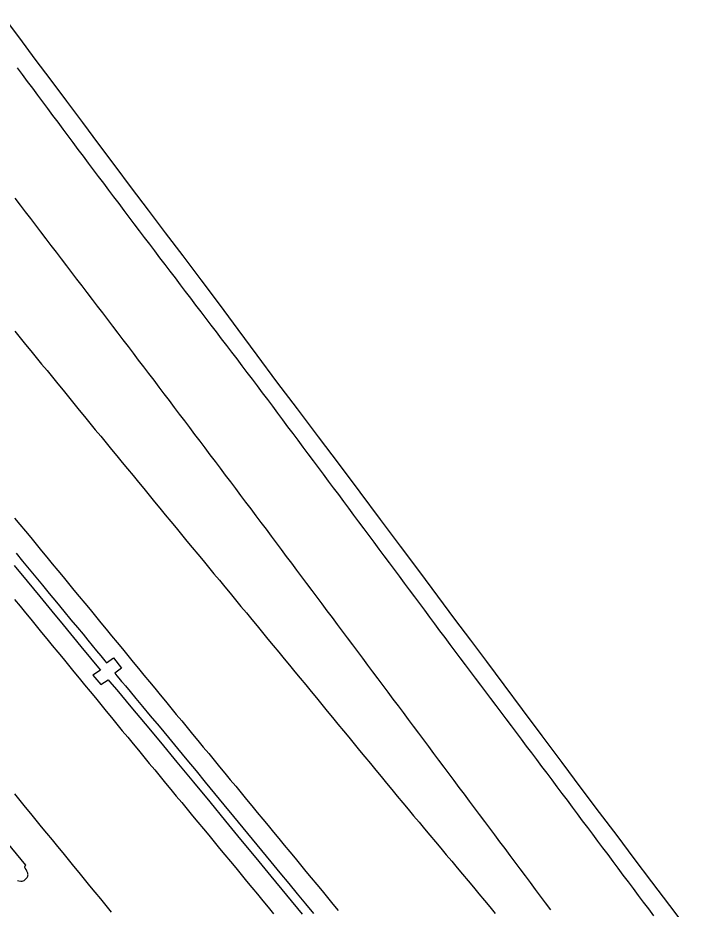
# Model space of a CAD drawing. Extents: x 1948091 to 1975253, y 787267 to 823306.
# Drawn here: x 1957607.8 to 1957805.3, y 811936.3 to 812198.8 of the extents above; entities that cross this region are included whole.
import ezdxf

# ---------------------------------------------------------------- set-up
doc = ezdxf.new("R2010")
doc.units = 0
doc.layers.add('RD_EX_Pavement_Markings', color=7, linetype='Continuous')
doc.layers.add('RD_EX_Road', color=7, linetype='Continuous')

msp = doc.modelspace()

# ---------------------------------------------------------------- linework, layer by layer
at = {"layer": 'RD_EX_Pavement_Markings'}
for points in [[(1957795.17, 811934.37), (1957793.67, 811936.37), (1957792.17, 811938.37), (1957790.67, 811940.36), (1957789.17, 811942.36), (1957787.67, 811944.36), (1957786.18, 811946.36), (1957784.68, 811948.36), (1957783.18, 811950.36), (1957781.68, 811952.36), (1957780.18, 811954.36), (1957778.68, 811956.36), (1957777.19, 811958.36), (1957775.69, 811960.36), (1957774.19, 811962.36), (1957772.69, 811964.36), (1957771.19, 811966.36), (1957769.7, 811968.36), (1957768.2, 811970.36), (1957766.7, 811972.36), (1957765.2, 811974.36), (1957763.71, 811976.36), (1957762.21, 811978.36), (1957760.71, 811980.36), (1957759.21, 811982.35), (1957757.7, 811984.35), (1957756.2, 811986.34), (1957754.7, 811988.34), (1957753.19, 811990.33), (1957751.69, 811992.33), (1957750.18, 811994.32), (1957748.68, 811996.32), (1957747.18, 811998.31), (1957745.67, 812000.31), (1957744.17, 812002.31), (1957742.66, 812004.3), (1957741.16, 812006.3), (1957739.66, 812008.29), (1957738.15, 812010.29), (1957736.65, 812012.28), (1957735.16, 812014.29), (1957733.67, 812016.29), (1957732.17, 812018.3), (1957730.68, 812020.3), (1957729.19, 812022.3), (1957727.7, 812024.31), (1957726.21, 812026.31), (1957724.72, 812028.32), (1957723.22, 812030.32), (1957721.73, 812032.32), (1957720.24, 812034.33), (1957718.75, 812036.33), (1957717.26, 812038.34), (1957715.76, 812040.34), (1957714.27, 812042.34), (1957712.78, 812044.35), (1957711.29, 812046.35), (1957709.79, 812048.35), (1957708.3, 812050.36), (1957706.81, 812052.36), (1957705.31, 812054.36), (1957703.82, 812056.36), (1957702.33, 812058.37), (1957700.83, 812060.37), (1957699.34, 812062.37), (1957697.85, 812064.37), (1957696.35, 812066.37), (1957694.86, 812068.38), (1957693.37, 812070.38), (1957691.87, 812072.38), (1957690.38, 812074.38), (1957688.89, 812076.39), (1957687.39, 812078.39), (1957685.9, 812080.39), (1957684.41, 812082.39), (1957682.91, 812084.39), (1957681.41, 812086.38), (1957679.9, 812088.38), (1957678.4, 812090.37), (1957676.9, 812092.37), (1957675.4, 812094.36), (1957673.89, 812096.35), (1957672.38, 812098.34), (1957670.86, 812100.32), (1957669.35, 812102.31), (1957667.83, 812104.29), (1957666.31, 812106.28), (1957664.8, 812108.27), (1957663.28, 812110.25), (1957661.77, 812112.24), (1957660.26, 812114.22), (1957658.74, 812116.21), (1957657.23, 812118.2), (1957655.72, 812120.19), (1957654.21, 812122.18), (1957652.7, 812124.16), (1957651.18, 812126.15), (1957649.67, 812128.14), (1957648.16, 812130.13), (1957646.65, 812132.12), (1957645.14, 812134.1), (1957643.63, 812136.09), (1957642.12, 812138.09), (1957640.62, 812140.08), (1957639.12, 812142.07), (1957637.61, 812144.07), (1957636.11, 812146.06), (1957634.61, 812148.05), (1957633.1, 812150.05), (1957631.6, 812152.04), (1957630.1, 812154.03), (1957628.59, 812156.03), (1957627.1, 812158.03), (1957625.61, 812160.03), (1957624.12, 812162.03), (1957622.62, 812164.03), (1957621.13, 812166.04), (1957619.64, 812168.04), (1957618.15, 812170.04), (1957616.66, 812172.04), (1957615.16, 812174.04), (1957613.67, 812176.05), (1957612.18, 812178.05), (1957610.68, 812180.05), (1957609.19, 812182.05), (1957607.7, 812184.05)], [(1957606.94, 812145.65), (1957608.45, 812143.66), (1957609.97, 812141.68), (1957611.49, 812139.69), (1957613, 812137.71), (1957614.52, 812135.72), (1957616.03, 812133.74), (1957617.55, 812131.75), (1957619.06, 812129.77), (1957620.58, 812127.78), (1957622.09, 812125.8), (1957623.61, 812123.81), (1957625.12, 812121.83), (1957626.64, 812119.84), (1957628.15, 812117.86), (1957629.67, 812115.87), (1957631.18, 812113.89), (1957632.7, 812111.91), (1957634.21, 812109.92), (1957635.73, 812107.94), (1957637.24, 812105.95), (1957638.76, 812103.97), (1957640.27, 812101.98), (1957641.79, 812100), (1957643.3, 812098.01), (1957644.82, 812096.03), (1957646.33, 812094.04), (1957647.85, 812092.06), (1957649.36, 812090.07), (1957650.86, 812088.07), (1957652.36, 812086.08), (1957653.87, 812084.08), (1957655.37, 812082.09), (1957656.87, 812080.1), (1957658.38, 812078.1), (1957659.88, 812076.11), (1957661.38, 812074.11), (1957662.89, 812072.12), (1957664.39, 812070.12), (1957665.9, 812068.13), (1957667.4, 812066.14), (1957668.9, 812064.14), (1957670.41, 812062.15), (1957671.91, 812060.15), (1957673.41, 812058.16), (1957674.92, 812056.17), (1957676.42, 812054.17), (1957677.92, 812052.18), (1957679.42, 812050.18), (1957680.92, 812048.18), (1957682.41, 812046.18), (1957683.91, 812044.18), (1957685.4, 812042.18), (1957686.9, 812040.18), (1957688.4, 812038.18), (1957689.89, 812036.18), (1957691.39, 812034.18), (1957692.88, 812032.18), (1957694.38, 812030.18), (1957695.88, 812028.18), (1957697.37, 812026.18), (1957698.87, 812024.18), (1957700.36, 812022.18), (1957701.86, 812020.18), (1957703.36, 812018.18), (1957704.85, 812016.18), (1957706.35, 812014.18), (1957707.84, 812012.18), (1957709.34, 812010.18), (1957710.84, 812008.18), (1957712.33, 812006.18), (1957713.83, 812004.18), (1957715.32, 812002.18), (1957716.82, 812000.18), (1957718.32, 811998.18), (1957719.81, 811996.18), (1957721.31, 811994.18), (1957722.81, 811992.18), (1957724.3, 811990.17), (1957725.8, 811988.17), (1957727.29, 811986.17), (1957728.79, 811984.17), (1957730.29, 811982.17), (1957731.78, 811980.17), (1957733.28, 811978.17), (1957734.77, 811976.17), (1957736.27, 811974.17), (1957737.77, 811972.17), (1957739.26, 811970.17), (1957740.76, 811968.16), (1957742.26, 811966.16), (1957743.75, 811964.16), (1957745.25, 811962.16), (1957746.74, 811960.16), (1957748.24, 811958.16), (1957749.74, 811956.16), (1957751.23, 811954.16), (1957752.73, 811952.16), (1957754.23, 811950.16), (1957755.72, 811948.16), (1957757.22, 811946.15), (1957758.72, 811944.15), (1957760.21, 811942.15), (1957761.71, 811940.15), (1957763.2, 811938.15), (1957764.7, 811936.15)], [(1957606.91, 812106.49), (1957608.5, 812104.56), (1957610.08, 812102.63), (1957611.66, 812100.7), (1957613.24, 812098.76), (1957614.82, 812096.83), (1957616.4, 812094.9), (1957617.98, 812092.97), (1957619.57, 812091.03), (1957621.15, 812089.1), (1957622.73, 812087.17), (1957624.31, 812085.23), (1957625.89, 812083.3), (1957627.47, 812081.37), (1957629.05, 812079.44), (1957630.63, 812077.5), (1957632.22, 812075.57), (1957633.8, 812073.64), (1957635.39, 812071.71), (1957636.97, 812069.78), (1957638.56, 812067.85), (1957640.14, 812065.93), (1957641.73, 812064), (1957643.32, 812062.07), (1957644.9, 812060.14), (1957646.49, 812058.21), (1957648.07, 812056.28), (1957649.66, 812054.35), (1957651.24, 812052.42), (1957652.83, 812050.49), (1957654.43, 812048.57), (1957656.02, 812046.65), (1957657.61, 812044.72), (1957659.2, 812042.8), (1957660.8, 812040.87), (1957662.39, 812038.95), (1957663.98, 812037.03), (1957665.57, 812035.1), (1957667.17, 812033.18), (1957668.76, 812031.26), (1957670.35, 812029.33), (1957671.94, 812027.4), (1957673.53, 812025.48), (1957675.12, 812023.55), (1957676.71, 812021.62), (1957678.3, 812019.7), (1957679.89, 812017.77), (1957681.48, 812015.84), (1957683.06, 812013.92), (1957684.65, 812011.99), (1957686.24, 812010.06), (1957687.83, 812008.14), (1957689.42, 812006.21), (1957691.01, 812004.29), (1957692.6, 812002.36), (1957694.19, 812000.43), (1957695.78, 811998.5), (1957697.36, 811996.57), (1957698.95, 811994.64), (1957700.54, 811992.71), (1957702.12, 811990.78), (1957703.71, 811988.86), (1957705.3, 811986.93), (1957706.89, 811985), (1957708.47, 811983.07), (1957710.06, 811981.14), (1957711.65, 811979.21), (1957713.23, 811977.28), (1957714.82, 811975.35), (1957716.41, 811973.42), (1957718, 811971.5), (1957719.6, 811969.58), (1957721.2, 811967.66), (1957722.81, 811965.74), (1957724.41, 811963.83), (1957726.01, 811961.91), (1957727.61, 811959.99), (1957729.21, 811958.08), (1957730.82, 811956.16), (1957732.42, 811954.24), (1957734.02, 811952.32), (1957735.62, 811950.41), (1957737.22, 811948.49), (1957738.82, 811946.57), (1957740.43, 811944.65), (1957742.03, 811942.74), (1957743.63, 811940.82), (1957745.24, 811938.9), (1957746.84, 811936.99), (1957748.44, 811935.07)], [(1957606.84, 812051.49), (1957608.43, 812049.56), (1957610.02, 812047.64), (1957611.61, 812045.71), (1957613.2, 812043.78), (1957614.78, 812041.85), (1957616.37, 812039.93), (1957617.96, 812038), (1957619.55, 812036.07), (1957621.14, 812034.14), (1957622.72, 812032.22), (1957624.31, 812030.29), (1957625.9, 812028.36), (1957627.49, 812026.43), (1957629.08, 812024.51), (1957630.66, 812022.58), (1957632.25, 812020.65), (1957633.84, 812018.72), (1957635.43, 812016.8), (1957637.02, 812014.87), (1957638.61, 812012.94), (1957640.19, 812011.01), (1957641.78, 812009.09), (1957643.37, 812007.16), (1957644.96, 812005.23), (1957646.55, 812003.3), (1957648.14, 812001.38), (1957649.72, 811999.45), (1957651.31, 811997.52), (1957652.9, 811995.59), (1957654.49, 811993.67), (1957656.08, 811991.74), (1957657.67, 811989.82), (1957659.26, 811987.89), (1957660.85, 811985.96), (1957662.44, 811984.04), (1957664.03, 811982.11), (1957665.63, 811980.19), (1957667.22, 811978.26), (1957668.81, 811976.34), (1957670.4, 811974.41), (1957671.99, 811972.49), (1957673.58, 811970.56), (1957675.17, 811968.63), (1957676.76, 811966.71), (1957678.35, 811964.78), (1957679.95, 811962.86), (1957681.54, 811960.93), (1957683.13, 811959.01), (1957684.72, 811957.08), (1957686.31, 811955.15), (1957687.9, 811953.23), (1957689.49, 811951.3), (1957691.08, 811949.37), (1957692.67, 811947.45), (1957694.26, 811945.52), (1957695.85, 811943.59), (1957697.44, 811941.66), (1957699.03, 811939.74), (1957700.62, 811937.81), (1957702.21, 811935.88)], [(1957606.86, 812027.45), (1957608.44, 812025.52), (1957610.03, 812023.59), (1957611.62, 812021.66), (1957613.2, 812019.74), (1957614.79, 812017.81), (1957616.38, 812015.88), (1957617.96, 812013.95), (1957619.55, 812012.02), (1957621.13, 812010.09), (1957622.72, 812008.16), (1957624.31, 812006.23), (1957625.89, 812004.3), (1957627.48, 812002.37), (1957629.07, 812000.44), (1957630.65, 811998.52), (1957632.24, 811996.59), (1957633.82, 811994.66), (1957635.41, 811992.73), (1957637, 811990.8), (1957638.58, 811988.87), (1957640.17, 811986.94), (1957641.76, 811985.02), (1957643.35, 811983.09), (1957644.94, 811981.17), (1957646.53, 811979.24), (1957648.13, 811977.31), (1957649.72, 811975.39), (1957651.31, 811973.46), (1957652.9, 811971.54), (1957654.49, 811969.61), (1957656.08, 811967.69), (1957657.67, 811965.76), (1957659.27, 811963.84), (1957660.86, 811961.91), (1957662.45, 811959.99), (1957664.04, 811958.06), (1957665.63, 811956.14), (1957667.22, 811954.21), (1957668.82, 811952.29), (1957670.41, 811950.36), (1957672, 811948.44), (1957673.59, 811946.51), (1957675.18, 811944.59), (1957676.77, 811942.66), (1957678.37, 811940.73), (1957679.96, 811938.81), (1957681.55, 811936.88), (1957683.14, 811934.95)], [(1957635.37, 811935.47), (1957633.79, 811937.4), (1957632.21, 811939.34), (1957630.62, 811941.27), (1957629.04, 811943.2), (1957627.46, 811945.14), (1957625.88, 811947.07), (1957624.3, 811949), (1957622.71, 811950.93), (1957621.13, 811952.87), (1957619.55, 811954.8), (1957617.97, 811956.73), (1957616.38, 811958.66), (1957614.8, 811960.59), (1957613.21, 811962.52), (1957611.63, 811964.45), (1957610.04, 811966.38), (1957608.46, 811968.31), (1957606.87, 811970.24)]]:
    msp.add_lwpolyline(points, dxfattribs=at)
at = {"layer": 'RD_EX_Road'}
for points in [[(1957805.29, 811930.19), (1957799.9, 811937.37), (1957794.61, 811944.4), (1957789.42, 811951.27), (1957784.33, 811958), (1957779.17, 811964.81), (1957773.78, 811971.98), (1957768.15, 811979.49), (1957762.28, 811987.35), (1957756.48, 811995.13), (1957751.04, 812002.41), (1957745.97, 812009.2), (1957741.26, 812015.48), (1957736.57, 812021.74), (1957731.56, 812028.45), (1957726.21, 812035.6), (1957720.54, 812043.21), (1957714.65, 812051.09), (1957708.65, 812059.09), (1957702.54, 812067.21), (1957696.33, 812075.44), (1957690.15, 812083.63), (1957684.14, 812091.63), (1957678.32, 812099.42), (1957672.68, 812107.02), (1957667.18, 812114.43), (1957661.79, 812121.64), (1957656.51, 812128.66), (1957651.35, 812135.49), (1957646.29, 812142.17), (1957641.32, 812148.76), (1957636.45, 812155.24), (1957631.67, 812161.63), (1957626.95, 812167.94), (1957622.26, 812174.22), (1957617.6, 812180.46), (1957612.95, 812186.66), (1957608.37, 812192.78), (1957603.88, 812198.79)], [(1957607.29, 812041.1), (1957609.22, 812038.78), (1957611.14, 812036.45), (1957613.07, 812034.12), (1957615.03, 812031.75), (1957617.06, 812029.28), (1957619.17, 812026.73), (1957621.35, 812024.09), (1957623.46, 812021.54), (1957625.34, 812019.27), (1957627, 812017.27), (1957628.43, 812015.54), (1957629.73, 812013.97), (1957631, 812012.43), (1957632.23, 812010.92), (1957633.43, 812009.43), (1957633.94, 812008.81), (1957635.96, 812010.29), (1957638.38, 812007.31), (1957636.35, 812005.85), (1957637.01, 812005.04), (1957637.55, 812004.38), (1957638.37, 812003.39), (1957638.64, 812003.07), (1957639.48, 812002.06), (1957640.86, 812000.4), (1957642.54, 811998.38), (1957644.52, 811996), (1957646.81, 811993.26), (1957649.4, 811990.15), (1957652.14, 811986.87), (1957654.87, 811983.58), (1957657.59, 811980.29), (1957660.3, 811977), (1957663.02, 811973.7), (1957665.76, 811970.37), (1957668.53, 811967.01), (1957671.31, 811963.62), (1957674.1, 811960.23), (1957676.87, 811956.88), (1957679.62, 811953.56), (1957682.35, 811950.26), (1957685.02, 811947.03), (1957687.61, 811943.9), (1957690.12, 811940.85), (1957692.55, 811937.9), (1957694.94, 811935)], [(1957606.68, 812037.55), (1957610.53, 812032.88), (1957614.26, 812028.36), (1957617.8, 812024.07), (1957621.15, 812020.01), (1957626.38, 812013.67), (1957629.2, 812010.26), (1957631.6, 812007.39), (1957632.18, 812006.67), (1957629.9, 812005.19), (1957632.22, 812002.43), (1957634.41, 812003.89), (1957634.84, 812003.36), (1957636.94, 812000.85), (1957641.1, 811995.88), (1957645.28, 811990.87), (1957649.8, 811985.45), (1957654.65, 811979.63), (1957659.53, 811973.75), (1957664.35, 811967.91), (1957668.98, 811962.27), (1957673.43, 811956.84), (1957677.88, 811951.43), (1957682.38, 811945.98), (1957686.95, 811940.44), (1957691.61, 811934.8)], [(1957607.72, 811944.73), (1957608.13, 811944.63), (1957608.64, 811944.55), (1957609.1, 811944.58), (1957609.68, 811944.79), (1957610.27, 811945.3), (1957610.44, 811945.5), (1957610.56, 811945.67), (1957610.66, 811945.86), (1957610.74, 811946.04), (1957610.79, 811946.23), (1957610.81, 811946.43), (1957610.79, 811946.66), (1957610.73, 811946.92), (1957610.48, 811947.51), (1957610.22, 811948.02), (1957609.99, 811948.43), (1957609.91, 811948.6), (1957609.88, 811948.74), (1957609.88, 811948.84), (1957609.92, 811948.94), (1957609.98, 811949.05), (1957610.07, 811949.17), (1957610.19, 811949.3), (1957600.48, 811960.98)]]:
    msp.add_lwpolyline(points, dxfattribs=at)

doc.saveas('drawing.dxf')
